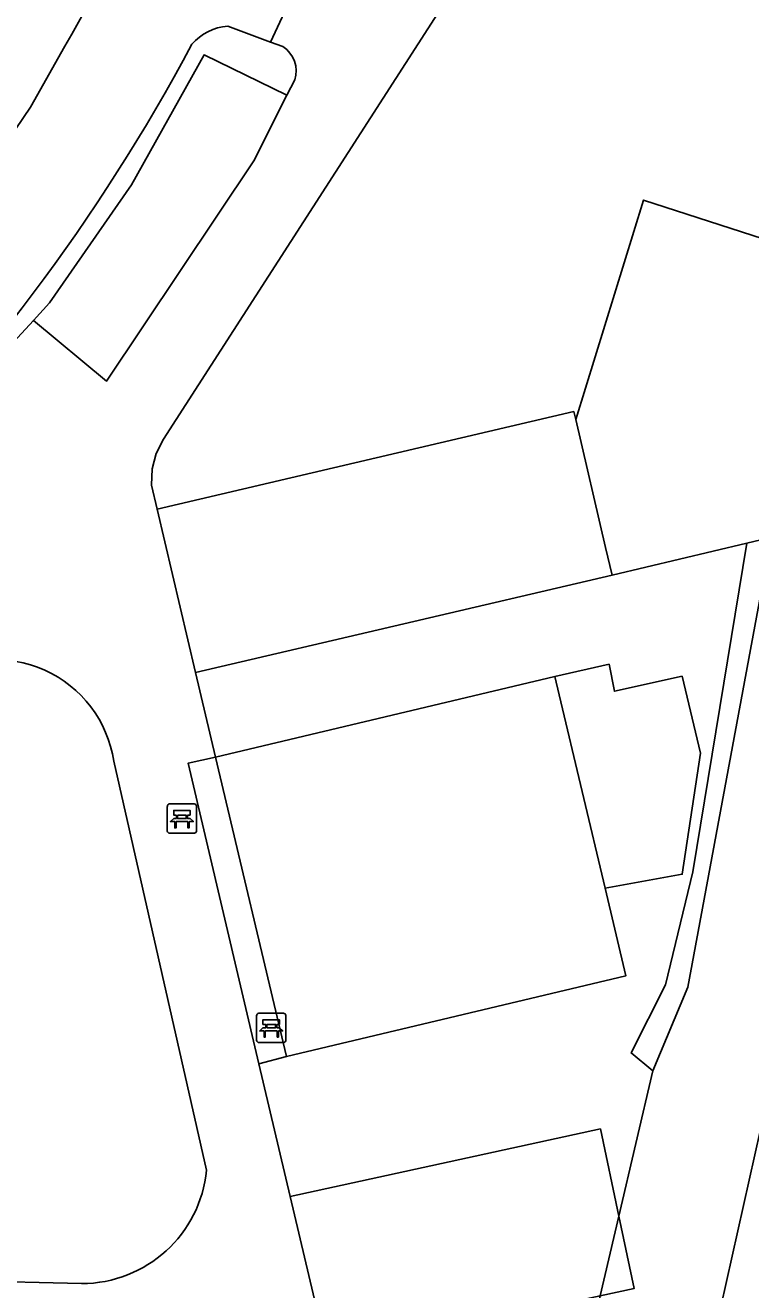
# Model space of a CAD drawing. Extents: x 160203 to 161530, y 379528 to 381797.
# Drawn here: x 161232.8 to 161257.62, y 381549.13 to 381592.37 of the extents above; entities that cross this region are included whole.
import ezdxf

# ---------------------------------------------------------------- set-up
doc = ezdxf.new("R2010")
doc.units = 0
for name, color, linetype in [('IMGEO_Bank', 7, 'Continuous'), ('IMGEO_Erf', 7, 'Continuous'), ('IMGEO_Grasland_overig', 7, 'Continuous'), ('IMGEO_Groenvoorziening', 7, 'Continuous'), ('IMGEO_Haag', 7, 'Continuous'), ('IMGEO_Hek', 7, 'Continuous'), ('IMGEO_Oever', 7, 'Continuous'), ('IMGEO_Pand', 7, 'Continuous'), ('IMGEO_Rijbaan_lokaal_halfverhard', 7, 'Continuous'), ('IMGEO_Terreindeel_gesloten', 7, 'Continuous'), ('IMGEO_Terreindeel_open', 7, 'Continuous'), ('IMGEO_Voetpad_halfverhard', 7, 'Continuous'), ('IMGEO_Waterloop', 7, 'Continuous')]:
    doc.layers.add(name, color=color, linetype=linetype)

msp = doc.modelspace()

# ---------------------------------------------------------------- linework, layer by layer
at = {"layer": 'IMGEO_Bank'}
for p, q in [((161237.737, 381565.739), (161238.578, 381565.739)), ((161238.578, 381565.739), (161237.737, 381565.739)), ((161237.662, 381564.814), (161237.662, 381565.655)), ((161237.662, 381565.655), (161237.662, 381564.814)), ((161237.971, 381565.245), (161237.971, 381565.351)), ((161238.015, 381565.351), (161238.015, 381565.245)), ((161238.303, 381565.357), (161238.021, 381565.357)), ((161238.309, 381565.245), (161238.309, 381565.351)), ((161238.353, 381565.351), (161238.353, 381565.245)), ((161238.662, 381565.664), (161238.662, 381564.823)), ((161238.662, 381564.823), (161238.662, 381565.664)), ((161238.359, 381565.137), (161237.966, 381565.137)), ((161238.021, 381565.239), (161238.303, 381565.239)), ((161238.587, 381564.739), (161237.746, 381564.739)), ((161237.746, 381564.739), (161238.587, 381564.739)), ((161240.718, 381557.657), (161240.718, 381558.498)), ((161240.718, 381558.498), (161240.718, 381557.657)), ((161240.793, 381558.582), (161241.634, 381558.582)), ((161241.634, 381558.582), (161240.793, 381558.582)), ((161241.718, 381558.507), (161241.718, 381557.666)), ((161241.718, 381557.666), (161241.718, 381558.507)), ((161241.415, 381557.98), (161241.022, 381557.98)), ((161241.027, 381558.088), (161241.027, 381558.194)), ((161241.071, 381558.194), (161241.071, 381558.088)), ((161241.359, 381558.2), (161241.077, 381558.2)), ((161241.077, 381558.082), (161241.359, 381558.082)), ((161241.365, 381558.088), (161241.365, 381558.194)), ((161241.409, 381558.194), (161241.409, 381558.088)), ((161241.643, 381557.582), (161240.802, 381557.582)), ((161240.802, 381557.582), (161241.643, 381557.582))]:
    msp.add_line(p, q, dxfattribs=at)
for points in [[(161237.965, 381565.357), (161237.879, 381565.357), (161237.879, 381565.518), (161238.442, 381565.518), (161238.442, 381565.357), (161238.359, 381565.357)], [(161237.909, 381565.137), (161237.767, 381565.137), (161237.879, 381565.239), (161237.965, 381565.239)], [(161237.959, 381565.13), (161237.959, 381564.923), (161237.916, 381564.923), (161237.916, 381565.13)], [(161238.359, 381565.239), (161238.442, 381565.239), (161238.554, 381565.137), (161238.415, 381565.137)], [(161238.409, 381565.13), (161238.409, 381564.923), (161238.365, 381564.923), (161238.365, 381565.13)], [(161241.021, 381558.2), (161240.935, 381558.2), (161240.935, 381558.361), (161241.498, 381558.361), (161241.498, 381558.2), (161241.415, 381558.2)], [(161240.965, 381557.98), (161240.823, 381557.98), (161240.935, 381558.082), (161241.021, 381558.082)], [(161241.015, 381557.973), (161241.015, 381557.766), (161240.972, 381557.766), (161240.972, 381557.973)], [(161241.415, 381558.082), (161241.498, 381558.082), (161241.61, 381557.98), (161241.471, 381557.98)], [(161241.465, 381557.973), (161241.465, 381557.766), (161241.421, 381557.766), (161241.421, 381557.973)]]:
    msp.add_lwpolyline(points, dxfattribs=at)
for centre, radius, start, end in [((161237.74, 381565.661), 0.0779, 92.4484, 184.2845), ((161237.74, 381565.661), 0.0779, 92.4484, 184.2845), ((161238.584, 381565.661), 0.0779, 2.4484, 94.2845), ((161238.584, 381565.661), 0.0779, 2.4484, 94.2845), ((161237.964, 381565.35), 0.00671, 2.8957, 87.1043), ((161238.021, 381565.35), 0.00671, 92.8957, 177.1043), ((161238.303, 381565.35), 0.00671, 2.8957, 87.1043), ((161238.36, 381565.35), 0.00671, 92.8957, 177.1043), ((161237.909, 381565.13), 0.00671, 2.8957, 87.1043), ((161237.966, 381565.13), 0.00671, 92.8957, 177.1043), ((161237.964, 381565.246), 0.00671, 272.8957, 357.1043), ((161238.021, 381565.246), 0.00671, 182.8957, 267.1043), ((161238.303, 381565.246), 0.00671, 272.8957, 357.1043), ((161238.36, 381565.246), 0.00671, 182.8957, 267.1043), ((161238.358, 381565.13), 0.00671, 2.8957, 87.1043), ((161238.415, 381565.13), 0.00671, 92.8957, 177.1043), ((161237.74, 381564.817), 0.0779, 182.4484, 274.2845), ((161237.74, 381564.817), 0.0779, 182.4484, 274.2845), ((161238.584, 381564.817), 0.0779, 272.4484, 4.2845), ((161238.584, 381564.817), 0.0779, 272.4484, 4.2845), ((161240.796, 381558.504), 0.0779, 92.4484, 184.2845), ((161240.796, 381558.504), 0.0779, 92.4484, 184.2845), ((161241.64, 381558.504), 0.0779, 2.4484, 94.2845), ((161241.64, 381558.504), 0.0779, 2.4484, 94.2845), ((161240.965, 381557.973), 0.00671, 2.8957, 87.1043), ((161241.022, 381557.973), 0.00671, 92.8957, 177.1043), ((161241.02, 381558.193), 0.00671, 2.8957, 87.1043), ((161241.02, 381558.089), 0.00671, 272.8957, 357.1043), ((161241.077, 381558.193), 0.00671, 92.8957, 177.1043), ((161241.077, 381558.089), 0.00671, 182.8957, 267.1043), ((161241.359, 381558.193), 0.00671, 2.8957, 87.1043), ((161241.359, 381558.089), 0.00671, 272.8957, 357.1043), ((161241.416, 381558.193), 0.00671, 92.8957, 177.1043), ((161241.416, 381558.089), 0.00671, 182.8957, 267.1043), ((161241.414, 381557.973), 0.00671, 2.8957, 87.1043), ((161241.471, 381557.973), 0.00671, 92.8957, 177.1043), ((161240.796, 381557.66), 0.0779, 182.4484, 274.2845), ((161240.796, 381557.66), 0.0779, 182.4484, 274.2845), ((161241.64, 381557.66), 0.0779, 272.4484, 4.2845), ((161241.64, 381557.66), 0.0779, 272.4484, 4.2845)]:
    msp.add_arc(centre, radius, start, end, dxfattribs=at)
at = {"layer": 'IMGEO_Erf'}
for points in [[(161250.923, 381570.093), (161251.07, 381569.473), (161252.64, 381562.855), (161255.28, 381563.338), (161255.902, 381567.476), (161255.275, 381570.105), (161252.961, 381569.594), (161252.774, 381570.516)], [(161241.74, 381557.107), (161239.313, 381567.338), (161238.373, 381567.132), (161240.791, 381556.856)]]:
    msp.add_lwpolyline(points, close=True, dxfattribs=at)
at = {"layer": 'IMGEO_Grasland_overig'}
msp.add_lwpolyline([(161251.807, 381627.147), (161252.291, 381624.472), (161252.82, 381620.159), (161253.065, 381611.584), (161252.96, 381609.564), (161252.735, 381607.554), (161252.392, 381605.56), (161251.93, 381603.591), (161251.353, 381601.652), (161250.662, 381599.751), (161249.86, 381597.895), (161248.209, 381594.793), (161237.531, 381578.215), (161237.279, 381577.727), (161237.14, 381577.196), (161237.118, 381576.647), (161237.318, 381575.825), (161251.569, 381579.16), (161251.633, 381578.888), (161252.657, 381574.511), (161252.878, 381573.567), (161257.493, 381574.654), (161257.972, 381574.778)], dxfattribs=at)
msp.add_lwpolyline([(161257.493, 381574.654), (161252.878, 381573.567), (161238.627, 381570.232), (161239.313, 381567.338), (161250.923, 381570.093), (161252.774, 381570.516), (161252.961, 381569.594), (161255.275, 381570.105), (161255.902, 381567.476), (161255.28, 381563.338), (161252.64, 381562.855), (161253.35, 381559.862), (161241.74, 381557.107), (161240.791, 381556.856), (161241.864, 381552.317), (161252.477, 381554.626), (161253.11, 381551.646), (161254.275, 381556.61), (161253.526, 381557.225), (161254.701, 381559.55), (161255.643, 381563.415)], close=True, dxfattribs=at)
at = {"layer": 'IMGEO_Groenvoorziening'}
for points in [[(161241.613, 381591.64), (161241.195, 381591.795), (161239.728, 381592.339)], [(161184.749, 381547.119), (161184.627, 381544.503), (161185.198, 381539.171), (161185.718, 381535.87), (161187.741, 381536.214), (161189.402, 381538.474), (161191.261, 381541.833), (161193.788, 381547.994), (161195.446, 381551.339), (161198.105, 381554.506), (161199.361, 381553.398), (161203.79, 381557.784), (161208.81, 381562.683), (161211.247, 381565.413), (161213.675, 381567.547), (161217.179, 381570.852), (161222.579, 381576.491), (161226.67, 381581.233), (161231.422, 381587.275), (161232.976, 381589.575), (161234.151, 381591.661)], [(161225.846, 381574.443), (161233.08, 381582.276), (161233.636, 381582.878), (161236.438, 381586.919), (161238.922, 381591.354), (161241.755, 381589.979), (161242.021, 381590.504)]]:
    msp.add_lwpolyline(points, dxfattribs=at)
for points in [[(161240.621, 381587.737), (161241.755, 381589.979), (161238.922, 381591.354), (161236.438, 381586.919), (161233.636, 381582.878), (161233.08, 381582.276), (161235.577, 381580.198)], [(161258.317, 381574.831), (161257.972, 381574.778), (161257.493, 381574.654), (161255.643, 381563.415), (161254.701, 381559.55), (161253.526, 381557.225), (161254.275, 381556.61), (161255.475, 381559.475)]]:
    msp.add_lwpolyline(points, close=True, dxfattribs=at)
for centre, radius, start, end in [((161195.246, 381614.935), 45.335, 329.1112, 6.8551), ((161239.865, 381590.542), 1.802, 94.351, 139.1893), ((161181.101, 381622.343), 65.058, 314.12027, 331.92021), ((161241.088, 381590.81), 0.982, 341.8376, 57.6744)]:
    msp.add_arc(centre, radius, start, end, dxfattribs=at)
at = {"layer": 'IMGEO_Haag'}
msp.add_lwpolyline([(161258.317, 381574.831), (161257.972, 381574.778), (161257.493, 381574.654), (161255.643, 381563.415), (161254.701, 381559.55), (161253.526, 381557.225), (161254.275, 381556.61), (161255.475, 381559.475)], close=True, dxfattribs=at)
at = {"layer": 'IMGEO_Hek'}
for points in [[(161251.633, 381578.888), (161253.958, 381586.392), (161259.916, 381584.467), (161257.972, 381574.778), (161257.493, 381574.654)], [(161257.493, 381574.654), (161252.878, 381573.567)]]:
    msp.add_lwpolyline(points, dxfattribs=at)
at = {"layer": 'IMGEO_Oever'}
msp.add_lwpolyline([(161270.31, 381637.789), (161266.033, 381601.599), (161259.342, 381578.205), (161258.559, 381574.868), (161258.317, 381574.831), (161255.475, 381559.475), (161254.275, 381556.61), (161253.11, 381551.646), (161253.636, 381549.169), (161252.47, 381548.918), (161251.091, 381543.043), (161252.093, 381543.241), (161255.084, 381541.784), (161255.24, 381542.479), (161259.123, 381559.808)], dxfattribs=at)
at = {"layer": 'IMGEO_Pand'}
for points in [[(161252.878, 381573.567), (161252.657, 381574.511), (161251.633, 381578.888), (161251.569, 381579.16), (161237.318, 381575.825), (161238.627, 381570.232)], [(161239.313, 381567.338), (161241.74, 381557.107), (161253.35, 381559.862), (161252.64, 381562.855), (161251.07, 381569.473), (161250.923, 381570.093)]]:
    msp.add_lwpolyline(points, close=True, dxfattribs=at)
at = {"layer": 'IMGEO_Rijbaan_lokaal_halfverhard'}
for points in [[(161239.728, 381592.339), (161241.195, 381591.795), (161241.751, 381592.994), (161243.682, 381597.159), (161242.122, 381599.806), (161243.338, 381605.416), (161243.943, 381609.928), (161244.221, 381614.794), (161243.264, 381623.829), (161241.596, 381630.176), (161239.502, 381636.403), (161235.004, 381646.885), (161232.987, 381651.347), (161226.473, 381660.522), (161224.463, 381663.335), (161220.767, 381668.161), (161217.758, 381672.575), (161213.693, 381671.162), (161215.489, 381668.276), (161222.605, 381659.2), (161225.244, 381655.742), (161231.131, 381645.872), (161234.122, 381638.778)], [(161234.151, 381591.661), (161232.976, 381589.575), (161231.422, 381587.275), (161226.67, 381581.233), (161222.579, 381576.491), (161217.179, 381570.852), (161213.675, 381567.547), (161211.247, 381565.413), (161208.81, 381562.683), (161203.79, 381557.784), (161199.361, 381553.398), (161199.181, 381553.219), (161196.083, 381549.75), (161195.112, 381547.262), (161192.616, 381541.183), (161190.668, 381537.663), (161188.786, 381535.102), (161187.457, 381534.249), (161186.01, 381534.021), (161173.24, 381532.012), (161172.893, 381531.953), (161173.103, 381525.16)]]:
    msp.add_lwpolyline(points, dxfattribs=at)
for centre, radius, start, end in [((161195.246, 381614.935), 45.335, 329.1112, 6.8551), ((161239.865, 381590.542), 1.802, 94.351, 139.1893), ((161181.101, 381622.343), 65.058, 314.12027, 331.92021)]:
    msp.add_arc(centre, radius, start, end, dxfattribs=at)
at = {"layer": 'IMGEO_Terreindeel_gesloten'}
for points in [[(161253.11, 381551.646), (161252.477, 381554.626), (161241.864, 381552.317), (161243.142, 381546.912), (161252.47, 381548.918)], [(161253.636, 381549.169), (161253.11, 381551.646), (161252.47, 381548.918)]]:
    msp.add_lwpolyline(points, close=True, dxfattribs=at)
at = {"layer": 'IMGEO_Terreindeel_open'}
for points in [[(161239.005, 381553.219), (161235.828, 381567.203)], [(161223.114, 381549.615), (161234.73, 381549.336)]]:
    msp.add_lwpolyline(points, dxfattribs=at)
for centre, radius, start, end in [((161231.806, 381566.605), 4.066, 8.4538, 123.3666), ((161234.725, 381553.637), 4.301, 270.0719, 354.4261)]:
    msp.add_arc(centre, radius, start, end, dxfattribs=at)
at = {"layer": 'IMGEO_Voetpad_halfverhard'}
for points in [[(161249.468, 381626.554), (161249.915, 381624.088), (161250.244, 381621.604), (161250.453, 381619.107), (161250.616, 381610.291), (161250.512, 381608.524), (161250.289, 381606.769), (161249.947, 381605.032), (161249.489, 381603.323), (161248.916, 381601.648), (161248.231, 381600.017), (161247.437, 381598.435), (161246.537, 381596.911), (161246.218, 381596.566), (161245.81, 381596.297), (161245.349, 381596.135), (161244.863, 381596.09), (161243.682, 381597.159), (161241.751, 381592.994), (161241.195, 381591.795), (161241.613, 381591.64)], [(161246.671, 381527.529), (161247.037, 381529.991), (161244.371, 381541.712), (161243.142, 381546.912), (161241.864, 381552.317), (161240.791, 381556.856), (161238.373, 381567.132), (161239.313, 381567.338), (161238.627, 381570.232), (161237.318, 381575.825), (161237.118, 381576.647), (161237.14, 381577.196), (161237.279, 381577.727), (161237.531, 381578.215), (161248.209, 381594.793)], [(161242.021, 381590.504), (161241.755, 381589.979), (161240.621, 381587.737), (161235.577, 381580.198), (161233.08, 381582.276), (161225.846, 381574.443)], [(161235.828, 381567.203), (161239.005, 381553.219)], [(161234.73, 381549.336), (161223.114, 381549.615)]]:
    msp.add_lwpolyline(points, dxfattribs=at)
for centre, radius, start, end in [((161241.088, 381590.81), 0.982, 341.8376, 57.6744), ((161231.806, 381566.605), 4.066, 8.4538, 123.3666), ((161234.725, 381553.637), 4.301, 270.0719, 354.4261)]:
    msp.add_arc(centre, radius, start, end, dxfattribs=at)
at = {"layer": 'IMGEO_Waterloop'}
msp.add_lwpolyline([(161274.838, 381642.541), (161274.21, 381627.116), (161270.697, 381609.19), (161266.791, 381586.166), (161259.123, 381559.808), (161255.24, 381542.479), (161255.084, 381541.784), (161254.806, 381540.542), (161252.539, 381530.425), (161252.368, 381529.663), (161250.972, 381521.806)], dxfattribs=at)

doc.saveas('drawing.dxf')
